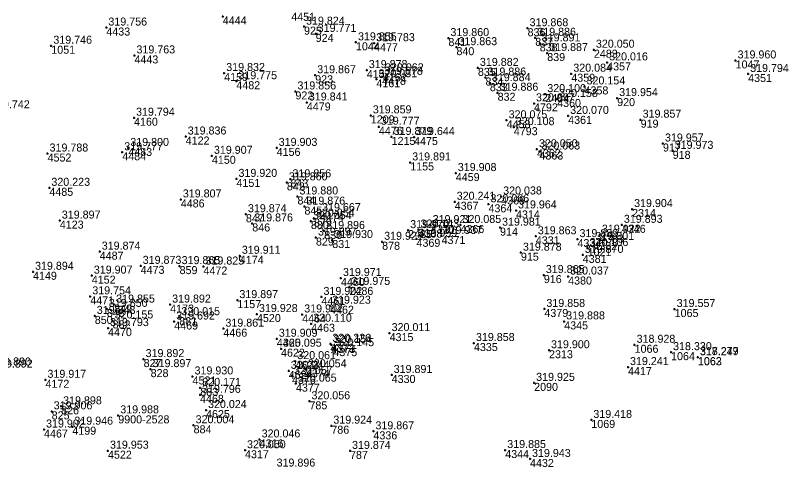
# Model space of a CAD drawing. Extents: x -829398 to -819400, y -1074439 to -1067977.
# Drawn here: x -820997.9 to -820883.4, y -1070023.8 to -1069956.2 of the extents above; entities that cross this region are included whole.
import ezdxf

# ---------------------------------------------------------------- set-up
doc = ezdxf.new("R2010")
doc.units = 0
for name, color, linetype in [('Vrstva 60', 7, 'Continuous'), ('Vrstva 61', 7, 'Continuous'), ('Čísla bodů_doměření_2012', 7, 'Continuous')]:
    doc.layers.add(name, color=color, linetype=linetype)

# ---------------------------------------------------------------- blocks, each defined once
blk = doc.blocks.new('BOD')
at = {"layer": 'Čísla bodů_doměření_2012'}
for p, q in [((-0.15, 0), (0.15, 0)), ((0, -0.15), (0, 0.15))]:
    blk.add_line(p, q, dxfattribs=at)

msp = doc.modelspace()

# ---------------------------------------------------------------- block references
at = {"layer": 'Vrstva 60'}
for p in [(-820966.775, -1069956.345), (-820966.775, -1069956.345), (-820984.228, -1069958.012), (-820984.228, -1069958.012), (-820954.589, -1069957.875), (-820954.589, -1069957.875), (-820921.065, -1069958.113), (-820921.065, -1069958.113), (-820952.84, -1069958.967), (-820952.84, -1069958.967), (-820932.937, -1069959.594), (-820932.937, -1069959.594), (-820919.913, -1069959.544), (-820919.913, -1069959.544), (-820992.482, -1069960.737), (-820992.482, -1069960.737), (-820946.797, -1069960.224), (-820946.797, -1069960.224), (-820944.078, -1069960.354), (-820944.078, -1069960.354), (-820919.243, -1069960.385), (-820919.243, -1069960.385), (-820931.733, -1069960.953), (-820931.733, -1069960.953), (-820918.119, -1069961.835), (-820918.119, -1069961.835), (-820911.121, -1069961.333), (-820911.121, -1069961.333), (-820980.016, -1069962.188), (-820980.016, -1069962.188), (-820889.873, -1069962.94), (-820889.873, -1069962.94), (-820928.516, -1069964.058), (-820928.516, -1069964.058), (-820909.135, -1069963.236), (-820909.135, -1069963.236), (-820966.556, -1069964.824), (-820952.913, -1069965.162), (-820952.913, -1069965.162), (-820945.177, -1069964.384), (-820942.882, -1069965.39), (-820942.882, -1069965.39), (-820942.752, -1069964.871), (-820914.51, -1069964.93), (-820914.51, -1069964.93), (-820887.993, -1069964.972), (-820887.993, -1069964.972), (-820964.736, -1069966.053), (-820964.736, -1069966.053), (-820943.73, -1069965.757), (-820927.377, -1069965.5), (-820927.377, -1069965.5), (-820926.724, -1069966.345), (-820926.724, -1069966.345), (-820955.879, -1069967.584), (-820955.879, -1069967.584), (-820912.524, -1069966.833), (-820912.524, -1069966.833), (-820925.56, -1069967.782), (-820925.56, -1069967.782), (-820918.41, -1069967.99), (-820918.41, -1069967.99), (-820916.633, -1069968.719), (-820916.633, -1069968.719), (-820907.635, -1069968.584), (-820907.635, -1069968.584), (-820954.167, -1069969.242), (-820954.167, -1069969.242), (-820920.101, -1069969.371), (-820920.101, -1069969.371), (-820980.076, -1069971.525), (-820944.577, -1069971.173), (-820944.577, -1069971.173), (-820924.21, -1069971.91), (-820924.21, -1069971.91), (-820914.98, -1069971.25), (-820914.98, -1069971.25), (-820904.114, -1069971.818), (-820904.114, -1069971.818), (-820943.365, -1069972.874), (-820943.365, -1069972.874), (-820923.13, -1069972.94), (-820923.13, -1069972.94), (-820972.33, -1069974.341), (-820972.33, -1069974.341), (-820941.454, -1069974.399), (-820941.454, -1069974.399), (-820938.087, -1069974.421), (-820938.087, -1069974.421), (-820900.766, -1069975.386), (-820900.766, -1069975.386), (-820981.844, -1069976.702), (-820981.844, -1069976.702), (-820980.942, -1069976.054), (-820980.942, -1069976.054), (-820958.69, -1069976.047), (-820919.66, -1069976.25), (-820919.66, -1069976.25), (-820919.29, -1069976.59), (-820919.29, -1069976.59), (-820899.309, -1069976.49), (-820899.309, -1069976.49), (-820993.045, -1069976.891), (-820993.045, -1069976.891), (-820968.403, -1069977.232), (-820968.403, -1069977.232), (-820938.665, -1069978.225), (-820938.665, -1069978.225), (-820931.83, -1069979.82), (-820931.83, -1069979.82), (-820964.716, -1069980.69), (-820964.716, -1069980.69), (-820957.166, -1069981.212), (-820957.166, -1069981.212), (-820956.616, -1069980.752), (-820956.616, -1069980.752), (-820992.774, -1069982.032), (-820992.774, -1069982.032), (-820955.576, -1069983.327), (-820955.576, -1069983.327), (-820925.029, -1069983.325), (-820925.029, -1069983.325), (-820973.067, -1069983.769), (-820973.067, -1069983.769), (-820954.527, -1069984.848), (-820954.527, -1069984.848), (-820931.995, -1069984.119), (-820931.995, -1069984.119), (-820926.93, -1069984.5), (-820926.93, -1069984.5), (-820963.301, -1069985.99), (-820963.301, -1069985.99), (-820952.181, -1069985.827), (-820952.181, -1069985.827), (-820922.8, -1069985.417), (-820922.8, -1069985.417), (-820905.396, -1069985.211), (-820991.209, -1069986.945), (-820991.209, -1069986.945), (-820953.555, -1069987.004), (-820953.555, -1069987.004), (-820953.102, -1069986.642), (-820953.102, -1069986.642), (-820962.351, -1069987.367), (-820962.351, -1069987.367), (-820937.42, -1069988.289), (-820937.42, -1069988.289), (-820935.6, -1069987.62), (-820935.6, -1069987.62), (-820931.127, -1069987.595), (-820931.127, -1069987.595), (-820925.195, -1069988), (-820925.195, -1069988), (-820906.929, -1069987.574), (-820906.929, -1069987.574), (-820951.557, -1069988.498), (-820951.557, -1069988.498), (-820938.97, -1069988.37), (-820938.97, -1069988.37), (-820933.96, -1069989.25), (-820933.96, -1069989.25), (-820919.834, -1069989.294), (-820919.834, -1069989.294), (-820910.225, -1069989.055), (-820910.225, -1069989.055), (-820952.798, -1069989.486), (-820952.798, -1069989.486), (-820950.355, -1069989.855), (-820950.355, -1069989.855), (-820942.875, -1069990.118), (-820942.875, -1069990.118), (-820937.72, -1069989.67), (-820937.72, -1069989.67), (-820913.583, -1069989.719), (-820913.583, -1069989.719), (-820911.192, -1069990.156), (-820911.192, -1069990.156), (-820985.222, -1069991.596), (-820985.222, -1069991.596), (-820922.065, -1069991.747), (-820922.065, -1069991.747), (-820912.062, -1069991.064), (-820912.062, -1069991.064), (-820964.213, -1069992.216), (-820964.213, -1069992.216), (-820912.793, -1069992.074), (-820912.793, -1069992.074), (-820979.081, -1069993.724), (-820979.081, -1069993.724), (-820973.247, -1069993.765), (-820973.247, -1069993.765), (-820969.663, -1069993.829), (-820969.663, -1069993.829), (-820995.225, -1069994.612), (-820995.225, -1069994.612), (-820918.631, -1069995.106), (-820918.631, -1069995.106), (-820986.415, -1069995.191), (-820986.415, -1069995.191), (-820949.05, -1069995.55), (-820949.05, -1069995.55), (-820914.986, -1069995.325), (-820914.986, -1069995.325), (-820947.77, -1069996.88), (-820947.77, -1069996.88), (-820986.641, -1069998.298), (-820986.641, -1069998.298), (-820951.97, -1069998.38), (-820951.97, -1069998.38), (-820983.058, -1069999.527), (-820983.058, -1069999.527), (-820974.664, -1069999.528), (-820974.664, -1069999.528), (-820964.586, -1069998.861), (-820964.586, -1069998.861), (-820950.68, -1069999.7), (-820950.68, -1069999.7), (-820984.149, -1070000.177), (-820984.149, -1070000.177), (-820918.547, -1070000.186), (-820918.547, -1070000.186), (-820899.012, -1070000.2), (-820899.012, -1070000.2), (-820985.965, -1070001.229), (-820985.965, -1070001.229), (-820983.294, -1070001.902), (-820983.294, -1070001.902), (-820973.288, -1070001.421), (-820973.288, -1070001.421), (-820961.647, -1070000.948), (-820961.647, -1070000.948), (-820954.86, -1070001.01), (-820954.86, -1070001.01), (-820915.574, -1070002.048), (-820915.574, -1070002.048), (-820983.969, -1070003.051), (-820983.969, -1070003.051), (-820974.051, -1070002.07), (-820974.051, -1070002.07), (-820966.679, -1070003.139), (-820966.679, -1070003.139), (-820953.52, -1070002.4), (-820953.52, -1070002.4), (-820941.756, -1070003.805), (-820941.756, -1070003.805), (-820958.67, -1070004.65), (-820958.67, -1070004.65), (-820950.64, -1070005.41), (-820950.64, -1070005.41), (-820929.11, -1070005.291), (-820929.11, -1070005.291), (-820958.041, -1070006.141), (-820958.041, -1070006.141), (-820950.48, -1070005.58), (-820950.48, -1070005.58), (-820950.183, -1070006.06), (-820950.183, -1070006.06), (-820917.851, -1070006.372), (-820917.851, -1070006.372), (-820905.015, -1070005.553), (-820905.015, -1070005.553), (-820978.644, -1070007.699), (-820978.644, -1070007.699), (-820899.551, -1070006.661), (-820899.551, -1070006.661), (-820895.525, -1070007.393), (-820895.525, -1070007.393), (-820895.515, -1070007.434), (-820895.515, -1070007.434), (-820955.901, -1070008.005), (-820955.901, -1070008.005), (-820906.008, -1070008.896), (-820906.008, -1070008.896), (-820977.589, -1070009.203), (-820977.589, -1070009.203), (-820956.882, -1070009.46), (-820956.882, -1070009.46), (-820954.31, -1070009.24), (-820954.31, -1070009.24), (-820993.357, -1070010.803), (-820993.357, -1070010.803), (-820971.305, -1070010.3), (-820971.305, -1070010.3), (-820956.399, -1070010.228), (-820956.399, -1070010.228), (-820941.447, -1070010.077), (-820941.447, -1070010.077), (-820970.14, -1070012.013), (-820970.14, -1070012.013), (-820955.798, -1070011.378), (-820955.798, -1070011.378), (-820920.081, -1070011.262), (-820920.081, -1070011.262), (-820970.181, -1070013.055), (-820970.181, -1070013.055), (-820953.775, -1070014.025), (-820953.775, -1070014.025), (-820992.43, -1070015.532), (-820992.43, -1070015.532), (-820991.011, -1070014.778), (-820991.011, -1070014.778), (-820969.284, -1070015.339), (-820969.284, -1070015.339), (-820982.442, -1070016.134), (-820911.505, -1070016.819), (-820911.505, -1070016.819), (-820989.329, -1070017.831), (-820989.329, -1070017.831), (-820971.146, -1070017.619), (-820971.146, -1070017.619), (-820950.492, -1070017.679), (-820950.492, -1070017.679), (-820993.573, -1070018.253), (-820993.573, -1070018.253), (-820944.181, -1070018.523), (-820944.181, -1070018.523), (-820961.246, -1070019.738), (-820961.246, -1070019.738), (-820983.986, -1070021.425), (-820983.986, -1070021.425), (-820963.438, -1070021.361), (-820963.438, -1070021.361), (-820947.692, -1070021.461), (-820947.692, -1070021.461), (-820924.416, -1070021.329), (-820924.416, -1070021.329), (-820920.7, -1070022.669), (-820920.7, -1070022.669)]:
    msp.add_blockref('BOD', p, dxfattribs=at)

# ---------------------------------------------------------------- texts
for s, p in [('4451', (-820956.504, -1069957.002)), ('4444', (-820966.775, -1069957.545)), ('4433', (-820984.228, -1069959.212)), ('925', (-820954.589, -1069959.075)), ('925', (-820954.589, -1069959.075)), ('836', (-820921.065, -1069959.313)), ('836', (-820921.065, -1069959.313)), ('924', (-820952.84, -1069960.167)), ('924', (-820952.84, -1069960.167)), ('837', (-820919.913, -1069960.744)), ('837', (-820919.913, -1069960.744)), ('1044', (-820946.797, -1069961.424)), ('4477', (-820944.078, -1069961.554)), ('841', (-820932.937, -1069960.794)), ('841', (-820932.937, -1069960.794)), ('838', (-820919.243, -1069961.585)), ('838', (-820919.243, -1069961.585)), ('1051', (-820992.482, -1069961.937)), ('840', (-820931.733, -1069962.153)), ('840', (-820931.733, -1069962.153)), ('839', (-820918.119, -1069963.035)), ('839', (-820918.119, -1069963.035)), ('2483', (-820911.121, -1069962.533)), ('4443', (-820980.016, -1069963.388)), ('1047', (-820889.873, -1069964.14)), ('835', (-820928.516, -1069965.258)), ('835', (-820928.516, -1069965.258)), ('4357', (-820909.135, -1069964.436)), ('4159', (-820966.556, -1069966.024)), ('923', (-820952.913, -1069966.362)), ('923', (-820952.913, -1069966.362)), ('4157', (-820945.177, -1069965.584)), ('4162', (-820942.752, -1069966.071)), ('4359', (-820914.51, -1069966.13)), ('4351', (-820887.993, -1069966.172)), ('4482', (-820964.736, -1069967.253)), ('4161', (-820943.73, -1069966.957)), ('4478', (-820942.882, -1069966.59)), ('834', (-820927.377, -1069966.7)), ('834', (-820927.377, -1069966.7)), ('833', (-820926.724, -1069967.545)), ('833', (-820926.724, -1069967.545)), ('4358', (-820912.524, -1069968.033)), ('922', (-820955.879, -1069968.784)), ('922', (-820955.879, -1069968.784)), ('832', (-820925.56, -1069968.982)), ('832', (-820925.56, -1069968.982)), ('2484', (-820918.41, -1069969.19)), ('4360', (-820916.633, -1069969.919)), ('920', (-820907.635, -1069969.784)), ('920', (-820907.635, -1069969.784)), ('4479', (-820954.167, -1069970.442)), ('4792', (-820920.101, -1069970.571)), ('4160', (-820980.076, -1069972.725)), ('1209', (-820944.577, -1069972.373)), ('4458', (-820924.21, -1069973.11)), ('4361', (-820914.98, -1069972.45)), ('919', (-820904.114, -1069973.018)), ('919', (-820904.114, -1069973.018)), ('4476', (-820943.365, -1069974.074)), ('4793', (-820923.13, -1069974.14)), ('4122', (-820972.33, -1069975.541)), ('1215', (-820941.454, -1069975.599)), ('4475', (-820938.087, -1069975.621)), ('917', (-820900.766, -1069976.586)), ('917', (-820900.766, -1069976.586)), ('4484', (-820981.844, -1069977.902)), ('4483', (-820980.942, -1069977.254)), ('4156', (-820958.69, -1069977.247)), ('4362', (-820919.66, -1069977.45)), ('4363', (-820919.29, -1069977.79)), ('918', (-820899.309, -1069977.69)), ('918', (-820899.309, -1069977.69)), ('4552', (-820993.045, -1069978.091)), ('4150', (-820968.403, -1069978.432)), ('1155', (-820938.665, -1069979.425)), ('4459', (-820931.83, -1069981.02)), ('4151', (-820964.716, -1069981.89)), ('842', (-820957.166, -1069982.412)), ('842', (-820957.166, -1069982.412)), ('843', (-820956.616, -1069981.952)), ('843', (-820956.616, -1069981.952)), ('4485', (-820992.774, -1069983.232)), ('844', (-820955.576, -1069984.527)), ('844', (-820955.576, -1069984.527)), ('4365', (-820925.029, -1069984.525)), ('4486', (-820973.067, -1069984.969)), ('4367', (-820931.995, -1069985.319)), ('4364', (-820926.93, -1069985.7)), ('845', (-820954.527, -1069986.048)), ('845', (-820954.527, -1069986.048)), ('4474', (-820952.181, -1069987.027)), ('4314', (-820922.8, -1069986.617)), ('2314', (-820905.396, -1069986.411)), ('4123', (-820991.209, -1069988.145)), ('847', (-820963.301, -1069987.19)), ('847', (-820963.301, -1069987.19)), ('880', (-820953.555, -1069988.204)), ('880', (-820953.555, -1069988.204)), ('879', (-820953.102, -1069987.842)), ('879', (-820953.102, -1069987.842)), ('846', (-820962.351, -1069988.567)), ('846', (-820962.351, -1069988.567)), ('4370', (-820935.6, -1069988.82)), ('4366', (-820931.127, -1069988.795)), ('914', (-820925.195, -1069989.2)), ('914', (-820925.195, -1069989.2)), ('4346', (-820906.929, -1069988.774)), ('830', (-820951.557, -1069989.698)), ('830', (-820951.557, -1069989.698)), ('2485', (-820938.97, -1069989.57)), ('4368', (-820937.42, -1069989.489)), ('4371', (-820933.96, -1069990.45)), ('4331', (-820919.834, -1069990.494)), ('4383', (-820910.225, -1069990.255)), ('829', (-820952.798, -1069990.686)), ('829', (-820952.798, -1069990.686)), ('831', (-820950.355, -1069991.055)), ('831', (-820950.355, -1069991.055)), ('878', (-820942.875, -1069991.318)), ('878', (-820942.875, -1069991.318)), ('4369', (-820937.72, -1069990.87)), ('4334', (-820913.583, -1069990.919)), ('4382', (-820911.192, -1069991.356)), ('4487', (-820985.222, -1069992.796)), ('1021', (-820912.062, -1069992.264)), ('4174', (-820964.213, -1069993.416)), ('915', (-820922.065, -1069992.947)), ('915', (-820922.065, -1069992.947)), ('4381', (-820912.793, -1069993.274)), ('4473', (-820979.081, -1069994.924)), ('859', (-820973.247, -1069994.965)), ('859', (-820973.247, -1069994.965)), ('4472', (-820969.663, -1069995.029)), ('4149', (-820995.225, -1069995.812)), ('4152', (-820986.415, -1069996.391)), ('4460', (-820949.05, -1069996.75)), ('916', (-820918.631, -1069996.306)), ('916', (-820918.631, -1069996.306)), ('4380', (-820914.986, -1069996.525)), ('2486', (-820947.77, -1069998.08)), ('4471', (-820986.641, -1069999.498)), ('4461', (-820951.97, -1069999.58)), ('849', (-820983.058, -1070000.727)), ('849', (-820983.058, -1070000.727)), ('4173', (-820974.664, -1070000.728)), ('1157', (-820964.586, -1070000.061)), ('848', (-820984.149, -1070001.377)), ('848', (-820984.149, -1070001.377)), ('4462', (-820950.68, -1070000.9)), ('4379', (-820918.547, -1070001.386)), ('1065', (-820899.012, -1070001.4)), ('850', (-820985.965, -1070002.429)), ('850', (-820985.965, -1070002.429)), ('882', (-820983.294, -1070003.102)), ('882', (-820983.294, -1070003.102)), ('881', (-820973.288, -1070002.621)), ('881', (-820973.288, -1070002.621)), ('4520', (-820961.647, -1070002.148)), ('4464', (-820954.86, -1070002.21)), ('4470', (-820983.969, -1070004.251)), ('4469', (-820974.051, -1070003.27)), ('4463', (-820953.52, -1070003.6)), ('4345', (-820915.574, -1070003.248)), ('4466', (-820966.679, -1070004.339)), ('4315', (-820941.756, -1070005.005)), ('4465', (-820958.67, -1070005.85)), ('4335', (-820929.11, -1070006.491)), ('4622', (-820958.041, -1070007.341)), ('4372', (-820950.64, -1070006.61)), ('4373', (-820950.48, -1070006.78)), ('4375', (-820950.183, -1070007.26)), ('2313', (-820917.851, -1070007.572)), ('1066', (-820905.015, -1070006.753)), ('1064', (-820899.551, -1070007.861)), ('1062', (-820895.525, -1070008.593)), ('1063', (-820895.515, -1070008.634)), ('827', (-820978.644, -1070008.899)), ('827', (-820978.644, -1070008.899)), ('4623', (-820955.901, -1070009.205)), ('828', (-820977.589, -1070010.403)), ('828', (-820977.589, -1070010.403)), ('4624', (-820956.882, -1070010.66)), ('4374', (-820954.31, -1070010.44)), ('4417', (-820906.008, -1070010.096)), ('4172', (-820993.357, -1070012.003)), ('4521', (-820971.305, -1070011.5)), ('4376', (-820956.399, -1070011.428)), ('4330', (-820941.447, -1070011.277)), ('883', (-820970.14, -1070013.213)), ('883', (-820970.14, -1070013.213)), ('4377', (-820955.798, -1070012.578)), ('2090', (-820920.081, -1070012.462)), ('4468', (-820970.181, -1070014.255)), ('785', (-820953.775, -1070015.225)), ('785', (-820953.775, -1070015.225)), ('825', (-820992.43, -1070016.732)), ('825', (-820992.43, -1070016.732)), ('826', (-820991.011, -1070015.978)), ('826', (-820991.011, -1070015.978)), ('4625', (-820969.284, -1070016.539)), ('9900-2528', (-820982.442, -1070017.334)), ('4199', (-820989.329, -1070019.031)), ('884', (-820971.146, -1070018.819)), ('884', (-820971.146, -1070018.819)), ('786', (-820950.492, -1070018.879)), ('786', (-820950.492, -1070018.879)), ('1069', (-820911.505, -1070018.019)), ('4467', (-820993.573, -1070019.453)), ('4336', (-820944.181, -1070019.723)), ('4316', (-820961.246, -1070020.938)), ('4317', (-820963.438, -1070022.561)), ('4344', (-820924.416, -1070022.529)), ('4522', (-820983.986, -1070022.625)), ('787', (-820947.692, -1070022.661)), ('787', (-820947.692, -1070022.661)), ('4432', (-820920.7, -1070023.869))]:
    msp.add_text(s, height=1.2, dxfattribs=at).set_placement(p)
at = {"layer": 'Vrstva 61'}
for s, p in [('319.756', (-820983.928, -1069957.712)), ('319.824', (-820954.289, -1069957.575)), ('319.868', (-820920.765, -1069957.813)), ('319.771', (-820952.54, -1069958.667)), ('319.860', (-820932.637, -1069959.294)), ('319.886', (-820919.613, -1069959.244)), ('319.746', (-820992.182, -1069960.437)), ('319.855', (-820946.497, -1069959.924)), ('319.783', (-820943.778, -1069960.054)), ('319.863', (-820931.433, -1069960.653)), ('319.891', (-820918.943, -1069960.085)), ('319.763', (-820979.716, -1069961.888)), ('319.887', (-820917.819, -1069961.535)), ('320.050', (-820910.821, -1069961.033)), ('320.016', (-820908.835, -1069962.936)), ('319.960', (-820889.573, -1069962.64)), ('319.878', (-820944.877, -1069964.084)), ('319.882', (-820928.216, -1069963.758)), ('319.832', (-820966.256, -1069964.524)), ('319.867', (-820952.613, -1069964.862)), ('319.678', (-820942.582, -1069965.09)), ('320.062', (-820942.452, -1069964.571)), ('319.886', (-820927.077, -1069965.2)), ('320.084', (-820914.21, -1069964.63)), ('319.794', (-820887.693, -1069964.672)), ('319.775', (-820964.436, -1069965.753)), ('320.031', (-820943.43, -1069965.457)), ('319.884', (-820926.424, -1069966.045)), ('319.856', (-820955.579, -1069967.284)), ('319.886', (-820925.26, -1069967.482)), ('320.154', (-820912.224, -1069966.533)), ('320.100', (-820918.11, -1069967.69)), ('320.158', (-820916.333, -1069968.419)), ('319.954', (-820907.335, -1069968.284)), ('319.841', (-820953.867, -1069968.942)), ('320.097', (-820919.801, -1069969.071)), ('319.742', (-821001.524, -1069970.114)), ('319.859', (-820944.277, -1069970.873)), ('320.070', (-820914.68, -1069970.95)), ('319.794', (-820979.776, -1069971.225)), ('320.075', (-820923.91, -1069971.61)), ('319.857', (-820903.814, -1069971.518)), ('319.777', (-820943.065, -1069972.574)), ('320.108', (-820922.83, -1069972.64)), ('319.836', (-820972.03, -1069974.041)), ('319.879', (-820941.154, -1069974.099)), ('319.644', (-820937.787, -1069974.121)), ('319.957', (-820900.466, -1069975.086)), ('319.788', (-820992.745, -1069976.591)), ('319.777', (-820981.544, -1069976.402)), ('319.800', (-820980.642, -1069975.754)), ('319.903', (-820958.39, -1069975.747)), ('320.050', (-820919.36, -1069975.95)), ('320.063', (-820918.99, -1069976.29)), ('319.973', (-820899.009, -1069976.19)), ('319.907', (-820968.103, -1069976.932)), ('319.891', (-820938.365, -1069977.925)), ('319.908', (-820931.53, -1069979.52)), ('319.920', (-820964.416, -1069980.39)), ('319.860', (-820956.866, -1069980.912)), ('319.856', (-820956.316, -1069980.452)), ('320.223', (-820992.474, -1069981.732)), ('319.807', (-820972.767, -1069983.469)), ('319.880', (-820955.276, -1069983.027)), ('320.038', (-820924.729, -1069983.025)), ('319.876', (-820954.227, -1069984.548)), ('320.241', (-820931.695, -1069983.819)), ('320.066', (-820926.63, -1069984.2)), ('319.874', (-820963.001, -1069985.69)), ('319.667', (-820951.881, -1069985.527)), ('319.964', (-820922.5, -1069985.117)), ('319.904', (-820905.096, -1069984.911)), ('319.897', (-820990.909, -1069986.645)), ('319.876', (-820962.051, -1069987.067)), ('320.054', (-820953.255, -1069986.704)), ('320.054', (-820952.802, -1069986.342)), ('319.896', (-820951.257, -1069988.198)), ('319.970', (-820938.67, -1069988.07)), ('320.143', (-820937.12, -1069987.989)), ('319.921', (-820935.3, -1069987.32)), ('320.085', (-820930.827, -1069987.295)), ('319.981', (-820924.895, -1069987.7)), ('319.893', (-820906.629, -1069987.274)), ('319.897', (-820952.498, -1069989.186)), ('319.959', (-820937.42, -1069989.37)), ('319.937', (-820933.66, -1069988.95)), ('319.863', (-820919.534, -1069988.994)), ('319.922', (-820909.925, -1069988.755)), ('319.930', (-820950.055, -1069989.555)), ('319.921', (-820942.575, -1069989.818)), ('319.889', (-820913.283, -1069989.419)), ('319.801', (-820910.892, -1069989.856)), ('319.874', (-820984.922, -1069991.296)), ('319.878', (-820921.765, -1069991.447)), ('320.106', (-820911.762, -1069990.764)), ('319.911', (-820963.913, -1069991.916)), ('319.870', (-820912.493, -1069991.774)), ('319.873', (-820978.781, -1069993.424)), ('319.865', (-820972.947, -1069993.465)), ('319.825', (-820969.363, -1069993.529)), ('319.894', (-820994.925, -1069994.312)), ('319.907', (-820986.115, -1069994.891)), ('319.865', (-820918.331, -1069994.806)), ('320.037', (-820914.686, -1069995.025)), ('319.971', (-820948.75, -1069995.25)), ('319.975', (-820947.47, -1069996.58)), ('319.754', (-820986.341, -1069997.998)), ('319.902', (-820951.67, -1069998.08)), ('319.855', (-820982.758, -1069999.227)), ('319.892', (-820974.364, -1069999.228)), ('319.897', (-820964.286, -1069998.561)), ('319.923', (-820950.38, -1069999.4)), ('319.850', (-820983.849, -1069999.877)), ('319.928', (-820961.347, -1070000.648)), ('319.902', (-820954.56, -1070000.71)), ('319.858', (-820918.247, -1069999.886)), ('319.557', (-820898.712, -1069999.9)), ('319.843', (-820985.665, -1070000.929)), ('320.155', (-820982.994, -1070001.602)), ('319.692', (-820973.751, -1070001.77)), ('320.015', (-820972.988, -1070001.121)), ('319.888', (-820915.274, -1070001.748)), ('319.793', (-820983.669, -1070002.751)), ('319.861', (-820966.379, -1070002.839)), ('320.110', (-820953.22, -1070002.1)), ('320.011', (-820941.456, -1070003.505)), ('319.909', (-820958.37, -1070004.35)), ('320.226', (-820950.34, -1070005.11)), ('320.154', (-820950.18, -1070005.28)), ('319.858', (-820928.81, -1070004.991)), ('318.928', (-820904.715, -1070005.253)), ('320.095', (-820957.741, -1070005.841)), ('320.145', (-820949.883, -1070005.76)), ('319.900', (-820917.551, -1070006.072)), ('318.330', (-820899.251, -1070006.361)), ('319.892', (-820978.344, -1070007.399)), ('318.279', (-820895.225, -1070007.093)), ('317.247', (-820895.215, -1070007.134)), ('319.890', (-821001.337, -1070008.658)), ('320.061', (-820955.601, -1070007.705)), ('319.241', (-820905.708, -1070008.596)), ('319.892', (-821001.081, -1070008.969)), ('319.897', (-820977.289, -1070008.903)), ('320.244', (-820956.582, -1070009.16)), ('320.057', (-820956.099, -1070009.928)), ('320.054', (-820954.01, -1070008.94)), ('319.891', (-820941.147, -1070009.777)), ('319.917', (-820993.057, -1070010.503)), ('319.930', (-820971.005, -1070010)), ('320.065', (-820955.498, -1070011.078)), ('319.925', (-820919.781, -1070010.962)), ('320.171', (-820969.84, -1070011.713)), ('319.796', (-820969.881, -1070012.755)), ('319.898', (-820990.711, -1070014.478)), ('320.056', (-820953.475, -1070013.725)), ('319.906', (-820992.13, -1070015.232)), ('320.024', (-820968.984, -1070015.039)), ('319.988', (-820982.142, -1070015.834)), ('319.418', (-820911.205, -1070016.519)), ('319.902', (-820993.273, -1070017.953)), ('319.946', (-820989.029, -1070017.531)), ('320.004', (-820970.846, -1070017.319)), ('319.924', (-820950.192, -1070017.379)), ('319.867', (-820943.881, -1070018.223)), ('320.046', (-820960.946, -1070019.438)), ('319.953', (-820983.686, -1070021.125)), ('320.050', (-820963.138, -1070021.061)), ('319.874', (-820947.392, -1070021.161)), ('319.885', (-820924.116, -1070021.029)), ('319.943', (-820920.4, -1070022.369)), ('319.896', (-820958.703, -1070023.807))]:
    msp.add_text(s, height=1.2, dxfattribs=at).set_placement(p)

doc.saveas('drawing.dxf')
